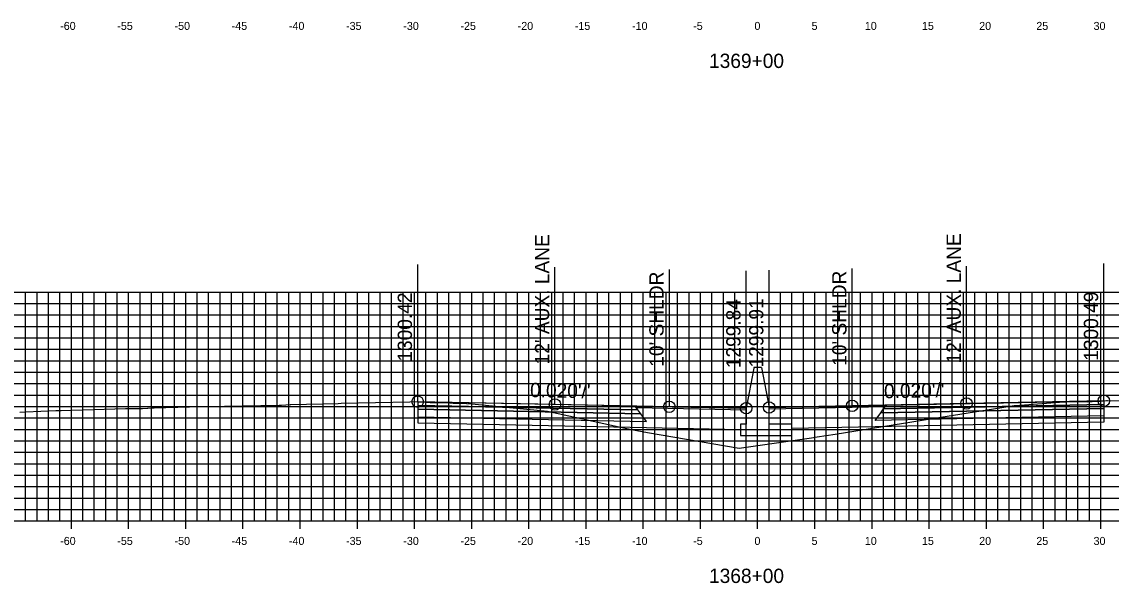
# Model space of a CAD drawing. Extents: x 674939 to 678919, y 750652 to 765176.
# Drawn here: x 678674.2 to 678769.4, y 754432.1 to 754481.2 of the extents above; entities that cross this region are included whole.
import ezdxf

# ---------------------------------------------------------------- set-up
doc = ezdxf.new("R2010")
doc.units = 0
for name, color, linetype in [('R_Alt Surface', 7, 'Continuous'), ('R_Axis', 7, 'Continuous'), ('R_Axis Annot', 7, 'Continuous'), ('R_Exist Surface', 7, 'Continuous'), ('R_Fin Surface', 7, 'Continuous'), ('R_Grid', 7, 'Continuous'), ('R_No Plot', 7, 'Continuous'), ('R_Proposed Road', 7, 'Continuous'), ('R_Xsect Elev', 7, 'Continuous'), ('R_Xsect Slope', 7, 'Continuous')]:
    doc.layers.add(name, color=color, linetype=linetype)

msp = doc.modelspace()

# ---------------------------------------------------------------- linework, layer by layer
at = {"layer": 'R_Alt Surface'}
for points in [[(678708.811, 754447.637), (678708.811, 754447.307), (678728.311, 754446.917), (678728.061, 754447.252)], [(678768.799, 754447.715), (678768.799, 754447.385), (678749.299, 754446.995), (678749.549, 754447.33)], [(678708.811, 754447.307), (678708.811, 754446.647), (678728.811, 754446.247), (678728.311, 754446.917)], [(678768.799, 754447.385), (678768.799, 754446.725), (678748.799, 754446.325), (678749.299, 754446.995)]]:
    msp.add_lwpolyline(points, close=True, dxfattribs=at)
for points in [[(678768.799, 754446.725), (678768.799, 754446.185), (678748.799, 754445.785), (678741.533, 754445.639)], [(678708.811, 754446.647), (678708.811, 754446.107), (678728.811, 754445.707), (678737.033, 754445.543)]]:
    msp.add_lwpolyline(points, dxfattribs=at)
at = {"layer": 'R_Axis'}
for p, q in [((678678.533, 754436.851), (678678.533, 754438.251)), ((678683.533, 754436.851), (678683.533, 754438.251)), ((678688.533, 754436.851), (678688.533, 754438.251)), ((678693.533, 754436.851), (678693.533, 754438.251)), ((678698.533, 754436.851), (678698.533, 754438.251)), ((678703.533, 754436.851), (678703.533, 754438.251)), ((678708.533, 754436.851), (678708.533, 754438.251)), ((678713.533, 754436.851), (678713.533, 754438.251)), ((678718.533, 754436.851), (678718.533, 754438.251)), ((678723.533, 754436.851), (678723.533, 754438.251)), ((678728.533, 754436.851), (678728.533, 754438.251)), ((678733.533, 754436.851), (678733.533, 754438.251)), ((678738.533, 754436.851), (678738.533, 754438.251)), ((678743.533, 754436.851), (678743.533, 754438.251)), ((678748.533, 754436.851), (678748.533, 754438.251)), ((678753.533, 754436.851), (678753.533, 754438.251)), ((678758.533, 754436.851), (678758.533, 754438.251)), ((678763.533, 754436.851), (678763.533, 754438.251)), ((678768.533, 754436.851), (678768.533, 754438.251)), ((678638.533, 754437.551), (678838.533, 754437.551))]:
    msp.add_line(p, q, dxfattribs=at)
at = {"layer": 'R_Exist Surface'}
msp.add_lwpolyline([(678674.027, 754447.063), (678674.497, 754447.075), (678674.545, 754447.079), (678677.179, 754447.193), (678677.631, 754447.209), (678683.274, 754447.361), (678683.393, 754447.362), (678684.71, 754447.369), (678684.738, 754447.372), (678685.195, 754447.404), (678685.214, 754447.405), (678685.509, 754447.426), (678685.771, 754447.433), (678689.91, 754447.545), (678690.302, 754447.553), (678696.698, 754447.678), (678696.722, 754447.676), (678696.911, 754447.658), (678697.662, 754447.731), (678697.721, 754447.735), (678701.862, 754447.824), (678702.11, 754447.83), (678708.133, 754447.964), (678708.528, 754447.972), (678708.811, 754447.967), (678708.818, 754447.967), (678709.099, 754447.962), (678709.134, 754447.96), (678709.886, 754447.906), (678709.993, 754447.904), (678711.311, 754447.899), (678711.334, 754447.897), (678711.899, 754447.852), (678711.958, 754447.85), (678713.087, 754447.824), (678713.099, 754447.822), (678713.111, 754447.824), (678713.835, 754447.753), (678720.146, 754447.138), (678726.952, 754445.656), (678727.974, 754445.439), (678728.896, 754445.281), (678736.908, 754443.919), (678743.248, 754444.821), (678743.746, 754444.896), (678745.298, 754445.141), (678754.549, 754446.619), (678759.164, 754447.34), (678760.963, 754447.622), (678761.866, 754447.687), (678764.926, 754447.918), (678766.185, 754447.97), (678766.786, 754447.988), (678767.346, 754447.969), (678767.767, 754447.982), (678768.326, 754448.018), (678768.467, 754448.026), (678768.799, 754448.045), (678769.027, 754448.058), (678769.126, 754448.064), (678772.763, 754448.017)], dxfattribs=at)
at = {"layer": 'R_Fin Surface'}
for points in [[(678737.533, 754447.393), (678730.811, 754447.527), (678720.811, 754447.727), (678708.811, 754447.967)], [(678768.799, 754448.045), (678756.799, 754447.805), (678746.799, 754447.605), (678739.533, 754447.459)]]:
    msp.add_lwpolyline(points, dxfattribs=at)
for points in [[(678708.811, 754447.967), (678708.811, 754447.637), (678728.061, 754447.252), (678727.811, 754447.587)], [(678749.68, 754447.505), (678739.533, 754447.302), (678739.533, 754447.459), (678749.799, 754447.665)], [(678768.799, 754448.045), (678768.799, 754447.715), (678749.549, 754447.33), (678749.799, 754447.665)], [(678727.811, 754447.587), (678737.533, 754447.393), (678737.537, 754447.235), (678727.931, 754447.427)]]:
    msp.add_lwpolyline(points, close=True, dxfattribs=at)
at = {"layer": 'R_Grid'}
for p, q in [((678638.533, 754457.551), (678838.533, 754457.551)), ((678674.533, 754437.551), (678674.533, 754457.551)), ((678675.533, 754437.551), (678675.533, 754457.551)), ((678676.533, 754437.551), (678676.533, 754457.551)), ((678677.533, 754437.551), (678677.533, 754457.551)), ((678678.533, 754437.551), (678678.533, 754457.551)), ((678679.533, 754437.551), (678679.533, 754457.551)), ((678680.533, 754437.551), (678680.533, 754457.551)), ((678681.533, 754437.551), (678681.533, 754457.551)), ((678682.533, 754437.551), (678682.533, 754457.551)), ((678683.533, 754437.551), (678683.533, 754457.551)), ((678684.533, 754437.551), (678684.533, 754457.551)), ((678685.533, 754437.551), (678685.533, 754457.551)), ((678686.533, 754437.551), (678686.533, 754457.551)), ((678687.533, 754437.551), (678687.533, 754457.551)), ((678688.533, 754437.551), (678688.533, 754457.551)), ((678689.533, 754437.551), (678689.533, 754457.551)), ((678690.533, 754437.551), (678690.533, 754457.551)), ((678691.533, 754437.551), (678691.533, 754457.551)), ((678692.533, 754437.551), (678692.533, 754457.551)), ((678693.533, 754437.551), (678693.533, 754457.551)), ((678694.533, 754437.551), (678694.533, 754457.551)), ((678695.533, 754437.551), (678695.533, 754457.551)), ((678696.533, 754437.551), (678696.533, 754457.551)), ((678697.533, 754437.551), (678697.533, 754457.551)), ((678698.533, 754437.551), (678698.533, 754457.551)), ((678699.533, 754437.551), (678699.533, 754457.551)), ((678700.533, 754437.551), (678700.533, 754457.551)), ((678701.533, 754437.551), (678701.533, 754457.551)), ((678702.533, 754437.551), (678702.533, 754457.551)), ((678703.533, 754437.551), (678703.533, 754457.551)), ((678704.533, 754437.551), (678704.533, 754457.551)), ((678705.533, 754437.551), (678705.533, 754457.551)), ((678706.533, 754437.551), (678706.533, 754457.551)), ((678707.533, 754437.551), (678707.533, 754457.551)), ((678708.533, 754437.551), (678708.533, 754457.551)), ((678709.533, 754437.551), (678709.533, 754457.551)), ((678710.533, 754437.551), (678710.533, 754457.551)), ((678711.533, 754437.551), (678711.533, 754457.551)), ((678712.533, 754437.551), (678712.533, 754457.551)), ((678713.533, 754437.551), (678713.533, 754457.551)), ((678714.533, 754437.551), (678714.533, 754457.551)), ((678715.533, 754437.551), (678715.533, 754457.551)), ((678716.533, 754437.551), (678716.533, 754457.551)), ((678717.533, 754437.551), (678717.533, 754457.551)), ((678718.533, 754437.551), (678718.533, 754457.551)), ((678719.533, 754437.551), (678719.533, 754457.551)), ((678720.533, 754437.551), (678720.533, 754457.551)), ((678721.533, 754437.551), (678721.533, 754457.551)), ((678722.533, 754437.551), (678722.533, 754457.551)), ((678723.533, 754437.551), (678723.533, 754457.551)), ((678724.533, 754437.551), (678724.533, 754457.551)), ((678725.533, 754437.551), (678725.533, 754457.551)), ((678726.533, 754437.551), (678726.533, 754457.551)), ((678727.533, 754437.551), (678727.533, 754457.551)), ((678728.533, 754437.551), (678728.533, 754457.551)), ((678729.533, 754437.551), (678729.533, 754457.551)), ((678730.533, 754437.551), (678730.533, 754457.551)), ((678731.533, 754437.551), (678731.533, 754457.551)), ((678732.533, 754437.551), (678732.533, 754457.551)), ((678733.533, 754437.551), (678733.533, 754457.551)), ((678734.533, 754437.551), (678734.533, 754457.551)), ((678735.533, 754437.551), (678735.533, 754457.551)), ((678736.533, 754437.551), (678736.533, 754457.551)), ((678737.533, 754437.551), (678737.533, 754457.551)), ((678738.533, 754437.551), (678738.533, 754457.551)), ((678739.533, 754437.551), (678739.533, 754457.551)), ((678740.533, 754437.551), (678740.533, 754457.551)), ((678741.533, 754437.551), (678741.533, 754457.551)), ((678742.533, 754437.551), (678742.533, 754457.551)), ((678743.533, 754437.551), (678743.533, 754457.551)), ((678744.533, 754437.551), (678744.533, 754457.551)), ((678745.533, 754437.551), (678745.533, 754457.551)), ((678746.533, 754437.551), (678746.533, 754457.551)), ((678747.533, 754437.551), (678747.533, 754457.551)), ((678748.533, 754437.551), (678748.533, 754457.551)), ((678749.533, 754437.551), (678749.533, 754457.551)), ((678750.533, 754437.551), (678750.533, 754457.551)), ((678751.533, 754437.551), (678751.533, 754457.551)), ((678752.533, 754437.551), (678752.533, 754457.551)), ((678753.533, 754437.551), (678753.533, 754457.551)), ((678754.533, 754437.551), (678754.533, 754457.551)), ((678755.533, 754437.551), (678755.533, 754457.551)), ((678756.533, 754437.551), (678756.533, 754457.551)), ((678757.533, 754437.551), (678757.533, 754457.551)), ((678758.533, 754437.551), (678758.533, 754457.551)), ((678759.533, 754437.551), (678759.533, 754457.551)), ((678760.533, 754437.551), (678760.533, 754457.551)), ((678761.533, 754437.551), (678761.533, 754457.551)), ((678762.533, 754437.551), (678762.533, 754457.551)), ((678763.533, 754437.551), (678763.533, 754457.551)), ((678764.533, 754437.551), (678764.533, 754457.551)), ((678765.533, 754437.551), (678765.533, 754457.551)), ((678766.533, 754437.551), (678766.533, 754457.551)), ((678767.533, 754437.551), (678767.533, 754457.551)), ((678768.533, 754437.551), (678768.533, 754457.551)), ((678638.533, 754456.551), (678838.533, 754456.551)), ((678638.533, 754455.551), (678838.533, 754455.551)), ((678638.533, 754454.551), (678838.533, 754454.551)), ((678638.533, 754453.551), (678838.533, 754453.551)), ((678638.533, 754452.551), (678838.533, 754452.551)), ((678638.533, 754451.551), (678838.533, 754451.551)), ((678638.533, 754450.551), (678838.533, 754450.551)), ((678638.533, 754449.551), (678838.533, 754449.551)), ((678638.533, 754448.551), (678838.533, 754448.551)), ((678638.533, 754447.551), (678838.533, 754447.551)), ((678638.533, 754446.551), (678838.533, 754446.551)), ((678638.533, 754445.551), (678838.533, 754445.551)), ((678638.533, 754444.551), (678838.533, 754444.551)), ((678638.533, 754443.551), (678838.533, 754443.551)), ((678638.533, 754442.551), (678838.533, 754442.551)), ((678638.533, 754441.551), (678838.533, 754441.551)), ((678638.533, 754440.551), (678838.533, 754440.551)), ((678638.533, 754439.551), (678838.533, 754439.551)), ((678638.533, 754438.551), (678838.533, 754438.551)), ((678638.533, 754437.551), (678838.533, 754437.551))]:
    msp.add_line(p, q, dxfattribs=at)
at = {"layer": 'R_No Plot'}
for centre in [(678708.811, 754447.967), (678720.811, 754447.727), (678730.811, 754447.527), (678737.533, 754447.393), (678739.533, 754447.459), (678746.799, 754447.605), (678756.799, 754447.805), (678768.799, 754448.045)]:
    msp.add_circle(centre, 0.5, dxfattribs=at)
at = {"layer": 'R_Proposed Road'}
for points in [[(678738.203, 754450.893), (678737.533, 754447.393)], [(678738.863, 754450.959), (678738.863, 754450.959), (678738.203, 754450.959), (678738.203, 754450.893)], [(678738.863, 754450.959), (678739.533, 754447.459)], [(678737.533, 754447.393), (678737.533, 754446.018), (678737.033, 754446.018), (678737.033, 754445.018), (678741.533, 754445.018), (678741.533, 754446.018), (678739.533, 754446.018), (678739.533, 754447.459)]]:
    msp.add_lwpolyline(points, dxfattribs=at)
at = {"layer": 'R_Xsect Elev'}
for p, q in [((678768.799, 754448.045), (678768.799, 754460.045)), ((678708.811, 754447.967), (678708.811, 754459.967)), ((678720.811, 754447.727), (678720.811, 754459.727)), ((678730.811, 754447.527), (678730.811, 754459.527)), ((678737.533, 754447.393), (678737.533, 754459.393)), ((678739.533, 754447.459), (678739.533, 754459.459)), ((678746.799, 754447.605), (678746.799, 754459.605)), ((678756.799, 754447.805), (678756.799, 754459.805))]:
    msp.add_line(p, q, dxfattribs=at)

# ---------------------------------------------------------------- texts
at = {"layer": 'R_Axis Annot'}
for s, height, p in [('-60', 0.7, (678677.552, 754480.451)), ('-55', 0.7, (678682.546, 754480.451)), ('-50', 0.7, (678687.552, 754480.451)), ('-45', 0.7, (678692.546, 754480.451)), ('-40', 0.7, (678697.552, 754480.451)), ('-35', 0.7, (678702.546, 754480.451)), ('-30', 0.7, (678707.552, 754480.451)), ('-25', 0.7, (678712.546, 754480.451)), ('-20', 0.7, (678717.552, 754480.451)), ('-15', 0.7, (678722.546, 754480.451)), ('-10', 0.7, (678727.552, 754480.451)), ('-5', 0.7, (678732.896, 754480.451)), ('0', 0.7, (678738.252, 754480.451)), ('5', 0.7, (678743.246, 754480.451)), ('10', 0.7, (678747.902, 754480.451)), ('15', 0.7, (678752.896, 754480.451)), ('20', 0.7, (678757.902, 754480.451)), ('25', 0.7, (678762.896, 754480.451)), ('30', 0.7, (678767.902, 754480.451)), ('1369+00', 1.25, (678734.282, 754477.126)), ('-60', 0.7, (678677.552, 754435.451)), ('-55', 0.7, (678682.546, 754435.451)), ('-50', 0.7, (678687.552, 754435.451)), ('-45', 0.7, (678692.546, 754435.451)), ('-40', 0.7, (678697.552, 754435.451)), ('-35', 0.7, (678702.546, 754435.451)), ('-30', 0.7, (678707.552, 754435.451)), ('-25', 0.7, (678712.546, 754435.451)), ('-20', 0.7, (678717.552, 754435.451)), ('-15', 0.7, (678722.546, 754435.451)), ('-10', 0.7, (678727.552, 754435.451)), ('-5', 0.7, (678732.896, 754435.451)), ('0', 0.7, (678738.252, 754435.451)), ('5', 0.7, (678743.246, 754435.451)), ('10', 0.7, (678747.902, 754435.451)), ('15', 0.7, (678752.896, 754435.451)), ('20', 0.7, (678757.902, 754435.451)), ('25', 0.7, (678762.896, 754435.451)), ('30', 0.7, (678767.902, 754435.451)), ('1368+00', 1.25, (678734.282, 754432.126))]:
    msp.add_text(s, height=height, dxfattribs=at).set_placement(p)
at = {"layer": 'R_Xsect Elev'}
for s, p in [("12' AUX. LANE", (678720.311, 754451.227)), ("12' AUX. LANE", (678756.299, 754451.305)), ("10' SHLDR", (678730.311, 754451.027)), ("10' SHLDR", (678746.299, 754451.105)), ('1300.42', (678708.311, 754451.467)), ('1300.49', (678768.299, 754451.545)), ('1299.84', (678737.033, 754450.893)), ('1299.91', (678739.033, 754450.959))]:
    msp.add_text(s, height=1.25, rotation=90, dxfattribs=at).set_placement(p)
at = {"layer": 'R_Xsect Slope'}
for rotation, p in [(358.85424, (678718.622, 754448.371)), (1.14576, (678749.592, 754448.261))]:
    msp.add_text("0.020'/'", height=1.25, rotation=rotation, dxfattribs=at).set_placement(p)

doc.saveas('drawing.dxf')
